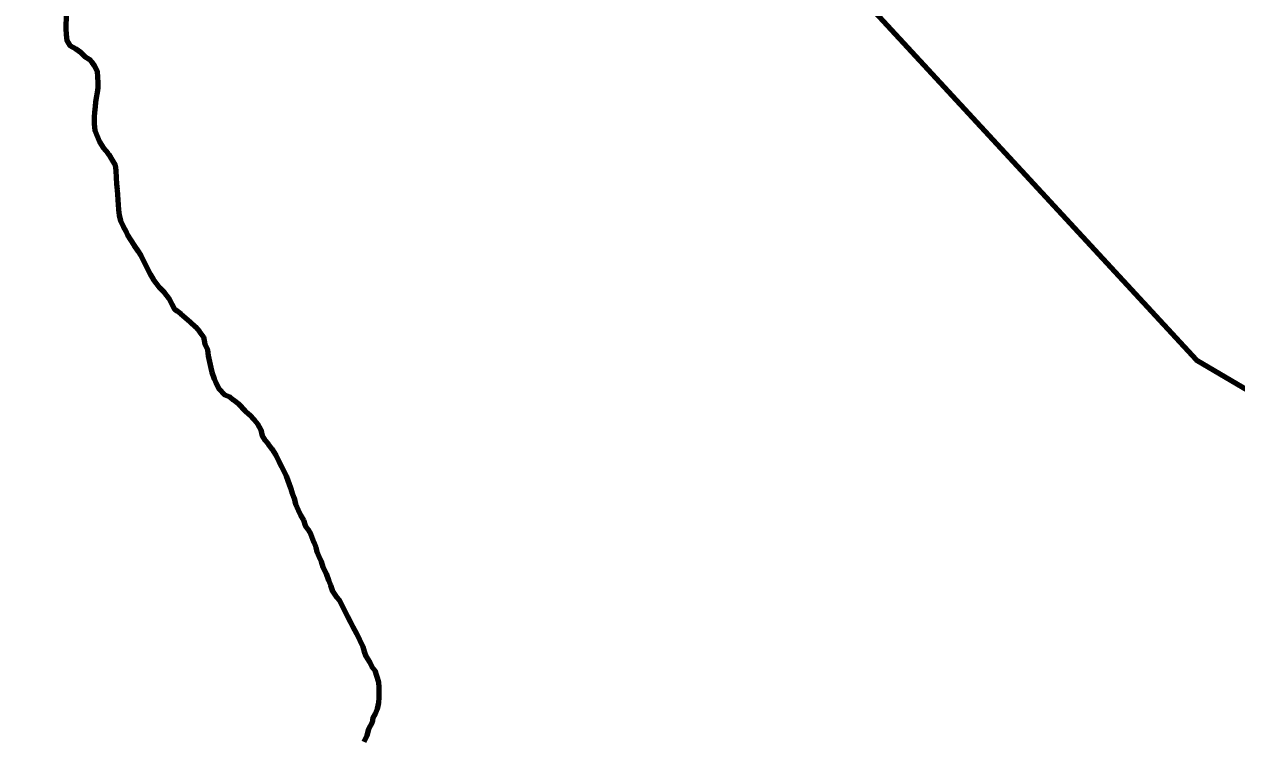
# Model space of a CAD drawing. Extents: x -1643653 to 4543381, y 1624270 to 13878484.
# Drawn here: x 645322 to 659476, y 8937452 to 8945806 of the extents above; entities that cross this region are included whole.
import ezdxf

# ---------------------------------------------------------------- set-up
doc = ezdxf.new("R2010")
doc.units = 0
doc.header["$LTSCALE"] = 200
for name, color, linetype, lineweight in [('23', 7, 'Continuous', 13), ('24', 7, 'Continuous', 25), ('28', 7, 'Continuous', 53), ('60', 7, 'Continuous', 13), ('9', 7, 'Continuous', 90)]:
    doc.layers.add(name, color=color, linetype=linetype, lineweight=lineweight)

msp = doc.modelspace()

# ---------------------------------------------------------------- linework, layer by layer
at = {"layer": '23'}
msp.add_lwpolyline([(645793.1, 8949290.9), (653495.4, 8947850), (659002.1, 8941889), (661559, 8940382.7)], dxfattribs=at)
msp.add_lwpolyline([(645793.1, 8949290.9), (653495.4, 8947850), (659002.1, 8941889), (661559, 8940382.7)], dxfattribs=at)
at = {"layer": '24', "lineweight": 53}
for points in [[(645668.8, 8946601.4), (645692.5, 8946518.2), (645694.6, 8946428.1), (645699.3, 8946363), (645706.4, 8946292.9), (645706.1, 8946220.4), (645728.2, 8946132.7), (645765.5, 8946092.5), (645792.8, 8946037.3), (645812.6, 8945992.2), (645814.8, 8945939.6), (645812, 8945874.6), (645809.1, 8945802.1), (645808.9, 8945752), (645813.6, 8945684.5), (645820.8, 8945616.9), (645855.5, 8945556.7), (645925.1, 8945520.2)], [(645925.1, 8945520.2), (645980.3, 8945480.9), (646030.3, 8945430.9), (646080.3, 8945396.3), (646111.1, 8945361.7), (646137.1, 8945322.6), (646171.8, 8945257.3), (646176.4, 8945189.8), (646181.1, 8945124.7), (646180.8, 8945062.1), (646173.1, 8945007.1), (646162.8, 8944947.2), (646155, 8944897.2), (646149.8, 8944847.1), (646141.9, 8944777.1), (646139.2, 8944722.1), (646138.8, 8944644.6), (646145.9, 8944567), (646168.2, 8944506.8), (646200.3, 8944434.1), (646247.5, 8944358.8), (646299.8, 8944301), (646309, 8944284.7)], [(646309, 8944284.7), (646346.9, 8944218.2), (646384.2, 8944160.4), (646391.3, 8944097.8), (646395.9, 8944012.8), (646398.1, 8943942.7), (646405.3, 8943872.6), (646412.5, 8943820), (646414.7, 8943755), (646419.5, 8943702.4), (646424.2, 8943637.3), (646428.9, 8943577.3), (646446.1, 8943512.1), (646475.8, 8943444.4), (646508, 8943389.2), (646527.8, 8943344.1), (646562.6, 8943288.9), (646604.8, 8943221.1), (646647, 8943160.8), (646684.3, 8943105.6), (646721.5, 8943027.8), (646756.1, 8942957.6), (646790.8, 8942889.9), (646825.6, 8942829.7), (646865.4, 8942779.4), (646902.7, 8942731.7), (646957.4, 8942676.4), (647012.1, 8942606), (647046.8, 8942538.3), (647076.6, 8942480.6), (647102.9, 8942459), (647151.9, 8942424.7), (647151.9, 8942424.7), (647259.8, 8942331.6), (647323.5, 8942272.8), (647367.7, 8942218.9), (647416.7, 8942155.2), (647431.4, 8942071.9), (647460.8, 8942003.3), (647470.7, 8941934.7), (647485.4, 8941866.1), (647498.6, 8941792.9), (647513.3, 8941742.8), (647538, 8941665.1), (647557.8, 8941619.9), (647597.5, 8941547.2), (647657.2, 8941484.3), (647722.1, 8941454), (647762, 8941421.2), (647826.8, 8941368.3), (647896.5, 8941297.9), (647948.8, 8941250.1), (648011, 8941182.2), (648043.4, 8941142.1), (648083.1, 8941071.8), (648100.2, 8941001.6), (648132.5, 8940948.9), (648170.9, 8940907.9), (648214.2, 8940849.2), (648257.5, 8940775), (648294.6, 8940700.8), (648325.5, 8940642.1), (648353.4, 8940586.5), (648378.1, 8940533.9), (648399.8, 8940478.3), (648430.7, 8940394.8), (648446.2, 8940342.3), (648474, 8940274.3), (648489.2, 8940201.5), (648521.4, 8940133.8), (648546.1, 8940073.6), (648581.1, 8940014.6), (648600.6, 8939953.5), (648636.7, 8939906.2), (648667.3, 8939850.6), (648703.5, 8939758.8), (648725.8, 8939700.4), (648739.7, 8939647.6), (648762, 8939592), (648787, 8939533.6), (648806.5, 8939466.9), (648845.4, 8939394.6), (648873.2, 8939316.7), (648898.3, 8939255.5), (648922.2, 8939185.9), (648969.4, 8939115.6), (649001.7, 8939077.9), (649063.7, 8938952.5), (649095.9, 8938889.7), (649130.6, 8938824.5), (649157.8, 8938769.3), (649200, 8938691.5), (649276.8, 8938536), (649291.6, 8938483.4), (649308.8, 8938428.2), (649356, 8938355.4), (649380.8, 8938302.8), (649415.6, 8938260), (649432.8, 8938197.4), (649457.5, 8938124.7), (649458.7, 8938112.5)], [(649458.7, 8938112.5), (649462.3, 8938074.6), (649461.7, 8937947), (649458.9, 8937884.5), (649441, 8937814.5), (649418.2, 8937754.6), (649393, 8937709.7), (649382.7, 8937654.7), (649342.3, 8937574.8), (649321.9, 8937502.4), (649286.6, 8937427.5)]]:
    msp.add_lwpolyline(points, dxfattribs=at)
at = {"layer": '28'}
msp.add_lwpolyline([(645793.1, 8949290.9), (653495.4, 8947850), (659002.1, 8941889), (661559, 8940382.7), (661583.1, 8940454)], dxfattribs=at)
at = {"layer": '60', "lineweight": 25}
msp.add_spline([(814781, 9009175.5), (814787.2, 9009173.4), (814796.9, 9009173.4), (814799.4, 9009172.4), (814805.1, 9009174.5), (814805.6, 9009176.5), (814811.7, 9009179.5), (814811.7, 9009179.5), (814801.5, 9009181), (814790.7, 9009181.5), (814784.1, 9009183.1), (814777.4, 9009185.1), (814778.4, 9009175.5)], degree=3, dxfattribs=at)
at = {"layer": '9'}
for points in [[(645793.1, 8949290.9), (653495.4, 8947850), (659002.1, 8941889), (662654, 8939737.7), (668185.2, 8933928.8)], [(645668.8, 8946601.4), (645692.5, 8946518.2), (645694.6, 8946428.1), (645699.3, 8946363), (645706.4, 8946292.9), (645706.1, 8946220.4), (645728.2, 8946132.7), (645765.5, 8946092.5), (645792.8, 8946037.3), (645812.6, 8945992.2), (645814.8, 8945939.6), (645812, 8945874.6), (645809.1, 8945802.1), (645808.9, 8945752), (645813.6, 8945684.5), (645820.8, 8945616.9), (645855.5, 8945556.7), (645925.1, 8945520.2)], [(645925.1, 8945520.2), (645980.3, 8945480.9), (646030.3, 8945430.9), (646080.3, 8945396.3), (646111.1, 8945361.7), (646137.1, 8945322.6), (646171.8, 8945257.3), (646176.4, 8945189.8), (646181.1, 8945124.7), (646180.8, 8945062.1), (646173.1, 8945007.1), (646162.8, 8944947.2), (646155, 8944897.2), (646149.8, 8944847.1), (646141.9, 8944777.1), (646139.2, 8944722.1), (646138.8, 8944644.6), (646145.9, 8944567), (646168.2, 8944506.8), (646200.3, 8944434.1), (646247.5, 8944358.8), (646299.8, 8944301), (646309, 8944284.7)], [(646309, 8944284.7), (646346.9, 8944218.2), (646384.2, 8944160.4), (646391.3, 8944097.8), (646395.9, 8944012.8), (646398.1, 8943942.7), (646405.3, 8943872.6), (646412.5, 8943820), (646414.7, 8943755), (646419.5, 8943702.4), (646424.2, 8943637.3), (646428.9, 8943577.3), (646446.1, 8943512.1), (646475.8, 8943444.4), (646508, 8943389.2), (646527.8, 8943344.1), (646562.6, 8943288.9), (646604.8, 8943221.1), (646647, 8943160.8), (646684.3, 8943105.6), (646721.5, 8943027.8), (646756.1, 8942957.6), (646790.8, 8942889.9), (646825.6, 8942829.7), (646865.4, 8942779.4), (646902.7, 8942731.7), (646957.4, 8942676.4), (647012.1, 8942606), (647046.8, 8942538.3), (647076.6, 8942480.6), (647102.9, 8942459), (647151.9, 8942424.7), (647151.9, 8942424.7), (647259.8, 8942331.6), (647323.5, 8942272.8), (647367.7, 8942218.9), (647416.7, 8942155.2), (647431.4, 8942071.9), (647460.8, 8942003.3), (647470.7, 8941934.7), (647485.4, 8941866.1), (647498.6, 8941792.9), (647513.3, 8941742.8), (647538, 8941665.1), (647557.8, 8941619.9), (647597.5, 8941547.2), (647657.2, 8941484.3), (647722.1, 8941454), (647762, 8941421.2), (647826.8, 8941368.3), (647896.5, 8941297.9), (647948.8, 8941250.1), (648011, 8941182.2), (648043.4, 8941142.1), (648083.1, 8941071.8), (648100.2, 8941001.6), (648132.5, 8940948.9), (648170.9, 8940907.9), (648214.2, 8940849.2), (648257.5, 8940775), (648294.6, 8940700.8), (648325.5, 8940642.1), (648353.4, 8940586.5), (648378.1, 8940533.9), (648399.8, 8940478.3), (648430.7, 8940394.8), (648446.2, 8940342.3), (648474, 8940274.3), (648489.2, 8940201.5), (648521.4, 8940133.8), (648546.1, 8940073.6), (648581.1, 8940014.6), (648600.6, 8939953.5), (648636.7, 8939906.2), (648667.3, 8939850.6), (648703.5, 8939758.8), (648725.8, 8939700.4), (648739.7, 8939647.6), (648762, 8939592), (648787, 8939533.6), (648806.5, 8939466.9), (648845.4, 8939394.6), (648873.2, 8939316.7), (648898.3, 8939255.5), (648922.2, 8939185.9), (648969.4, 8939115.6), (649001.7, 8939077.9), (649063.7, 8938952.5), (649095.9, 8938889.7), (649130.6, 8938824.5), (649157.8, 8938769.3), (649200, 8938691.5), (649276.8, 8938536), (649291.6, 8938483.4), (649308.8, 8938428.2), (649356, 8938355.4), (649380.8, 8938302.8), (649415.6, 8938260), (649432.8, 8938197.4), (649457.5, 8938124.7), (649458.7, 8938112.5)], [(649458.7, 8938112.5), (649462.3, 8938074.6), (649461.7, 8937947), (649458.9, 8937884.5), (649441, 8937814.5), (649418.2, 8937754.6), (649393, 8937709.7), (649382.7, 8937654.7), (649342.3, 8937574.8), (649321.9, 8937502.4), (649286.6, 8937427.5)]]:
    msp.add_lwpolyline(points, dxfattribs=at)
msp.add_spline([(637260.6, 8972975.8), (641524.5, 8971056.2), (652526.1, 8965412.7), (653164.3, 8965062.8), (670790.5, 8953770.1), (686194, 8943929.9), (696283.3, 8937647.1)], degree=3, dxfattribs=at)

doc.saveas('drawing.dxf')
